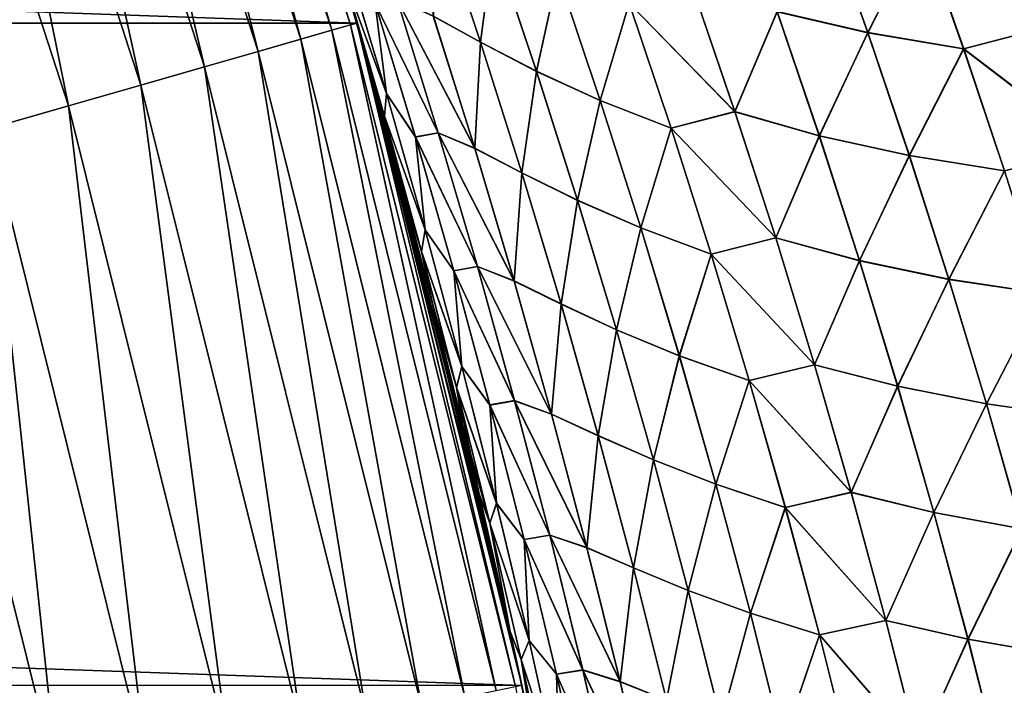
# Model space of a CAD drawing. Header units: metres. Extents: x -24 to 72, y -247 to 22.
# Tile 501 of 573: x 20.85 to 23.12, y 4.68 to 6.21. Entities that reach past the tile are written whole.
import ezdxf

# ---------------------------------------------------------------- set-up
doc = ezdxf.new("R2010")
doc.units = ezdxf.units.M
doc.layers.add('solid_509589_MEDIA_SW0001', color=7, linetype='CONTINUOUS')

msp = doc.modelspace()

# ---------------------------------------------------------------- linework, layer by layer
at = {"layer": 'solid_509589_MEDIA_SW0001'}
for points in [[(-21.628349, 6.201923), (-21.143084, 7.695483), (21.628349, 6.201923)], [(-21.143084, 7.695483), (21.143084, 7.695483), (21.628349, 6.201923)], [(21.128933, 7.690302, 130.963501), (21.08666, 7.674917, 131.192184), (21.570669, 6.18529, 131.192184)], [(21.613913, 6.19769, 130.963501), (21.143084, 7.695453, 130.73114), (21.128933, 7.690302, 130.963501)], [(21.613913, 6.19769, 130.963501), (21.128933, 7.690302, 130.963501), (21.570669, 6.18529, 131.192184)], [(21.584837, 6.351754, 58.223778), (21.628349, 6.201923), (21.143084, 7.695483)], [(21.192604, 7.55801, 110.440788), (21.143084, 7.695453, 130.73114), (21.628387, 6.20184, 130.73114)], [(21.613913, 6.19769, 130.963501), (21.628387, 6.20184, 130.73114), (21.143084, 7.695453, 130.73114)], [(21.08666, 7.674917, 131.192184), (21.016973, 7.649553, 131.413147), (21.499384, 6.164849, 131.413147)], [(21.570669, 6.18529, 131.192184), (21.08666, 7.674917, 131.192184), (21.499384, 6.164849, 131.413147)], [(21.016973, 7.649553, 131.413147), (20.921043, 7.614637, 131.622665), (21.401251, 6.13671, 131.622665)], [(21.499384, 6.164849, 131.413147), (21.016973, 7.649553, 131.413147), (21.401251, 6.13671, 131.622665)], [(20.921043, 7.614637, 131.622665), (20.800476, 7.570755, 131.817245), (21.277916, 6.101345, 131.817245)], [(21.401251, 6.13671, 131.622665), (20.921043, 7.614637, 131.622665), (21.277916, 6.101345, 131.817245)], [(20.800476, 7.570755, 131.817245), (20.657295, 7.518641, 131.993607), (21.131449, 6.059345, 131.993607)], [(21.277916, 6.101345, 131.817245), (20.800476, 7.570755, 131.817245), (21.131449, 6.059345, 131.993607)], [(21.280022, 7.308263, 110.51609), (21.192604, 7.55801, 110.440788), (21.628387, 6.20184, 130.73114)], [(20.657295, 7.518641, 131.993607), (20.493898, 7.459169, 132.148819), (20.964302, 6.011417, 132.148819)], [(21.131449, 6.059345, 131.993607), (20.657295, 7.518641, 131.993607), (20.964302, 6.011417, 132.148819)], [(20.964302, 6.011417, 132.148819), (20.493898, 7.459169, 132.148819), (20.77928, 5.958363, 132.280243)], [(21.307934, 7.226476, 110.53994), (21.280022, 7.308263, 110.51609), (21.628387, 6.20184, 130.73114)], [(21.363316, 7.061072, 110.587067), (21.307934, 7.226476, 110.53994), (21.628387, 6.20184, 130.73114)], [(21.442091, 6.818116, 110.653831), (21.363316, 7.061072, 110.587067), (21.628387, 6.20184, 130.73114)], [(21.516022, 6.581094, 110.716522), (21.442091, 6.818116, 110.653831), (21.628387, 6.20184, 130.73114)], [(21.585033, 6.35109, 110.774811), (21.516022, 6.581094, 110.716522), (21.628387, 6.20184, 130.73114)], [(22.927641, 6.421572, 106.81691), (23.230791, 6.195846, 106.601501), (23.131262, 6.476214, 106.540298)], [(23.131464, 6.476652, 62.459366), (23.231041, 6.196244, 62.398117), (22.927851, 6.421871, 62.182655)], [(21.813429, 6.457873, 60.065701), (21.913118, 6.158375, 60.027267), (21.804605, 6.218118, 59.707111)], [(21.804739, 6.217545, 109.291801), (21.913195, 6.157917, 108.971718), (21.813528, 6.457381, 108.933334)], [(21.943354, 6.386608, 60.381054), (21.913118, 6.158375, 60.027267), (21.813429, 6.457873, 60.065701)], [(21.813528, 6.457381, 108.933334), (21.913195, 6.157917, 108.971718), (21.943338, 6.386373, 108.618027)], [(22.596689, 6.22815, 107.415169), (22.805323, 6.179861, 107.139908), (22.705563, 6.461012, 107.085159)], [(22.70575, 6.461245, 61.91433), (22.805542, 6.180063, 61.859528), (22.596828, 6.228444, 61.584225)], [(22.705563, 6.461012, 107.085159), (22.805323, 6.179861, 107.139908), (22.927641, 6.421572, 106.81691)], [(22.927851, 6.421871, 62.182655), (22.805542, 6.180063, 61.859528), (22.70575, 6.461245, 61.91433)], [(22.805323, 6.179861, 107.139908), (23.025957, 6.142667, 106.874092), (22.927641, 6.421572, 106.81691)], [(22.927851, 6.421871, 62.182655), (23.026205, 6.142931, 62.125427), (22.805542, 6.180063, 61.859528)], [(22.927641, 6.421572, 106.81691), (23.025957, 6.142667, 106.874092), (23.230791, 6.195846, 106.601501)], [(23.231041, 6.196244, 62.398117), (23.026205, 6.142931, 62.125427), (22.927851, 6.421871, 62.182655)], [(21.943354, 6.386608, 60.381054), (22.04224, 6.091038, 60.340538), (21.913118, 6.158375, 60.027267)], [(21.913195, 6.157917, 108.971718), (22.042208, 6.090829, 108.658493), (21.943338, 6.386373, 108.618027)], [(21.943338, 6.386373, 108.618027), (22.042208, 6.090829, 108.658493), (22.091333, 6.315265, 108.309784)], [(22.091454, 6.315279, 60.689342), (22.04224, 6.091038, 60.340538), (21.943354, 6.386608, 60.381054)], [(21.584837, 6.351754, 58.223778), (21.649466, 6.127858, 58.169964), (21.628349, 6.201923)], [(21.602482, 6.298563, 58.37492), (21.649466, 6.127858, 58.169964), (21.584837, 6.351754, 58.223778)], [(21.64963, 6.127279, 110.828575), (21.585033, 6.35109, 110.774811), (21.628387, 6.20184, 130.73114)], [(21.602539, 6.298366, 110.623589), (21.585033, 6.35109, 110.774811), (21.64963, 6.127279, 110.828575)], [(21.603315, 6.352727, 58.717602), (21.69684, 6.039837, 58.689426), (21.602482, 6.298563, 58.37492)], [(21.602539, 6.298366, 110.623589), (21.69693, 6.039504, 110.309158), (21.603418, 6.35237, 110.281021)], [(21.670918, 6.247091, 59.044281), (21.69684, 6.039837, 58.689426), (21.603315, 6.352727, 58.717602)], [(21.603418, 6.35237, 110.281021), (21.69693, 6.039504, 110.309158), (21.671024, 6.246693, 109.95443)], [(22.042208, 6.090829, 108.658493), (22.189127, 6.023597, 108.352318), (22.091333, 6.315265, 108.309784)], [(22.091454, 6.315279, 60.689342), (22.189262, 6.023592, 60.646763), (22.04224, 6.091038, 60.340538)], [(22.091333, 6.315265, 108.309784), (22.189127, 6.023597, 108.352318), (22.255793, 6.247975, 108.009026)], [(22.255938, 6.248022, 60.990173), (22.189262, 6.023592, 60.646763), (22.091454, 6.315279, 60.689342)], [(21.602482, 6.298563, 58.37492), (21.692171, 5.987556, 58.34956), (21.649466, 6.127858, 58.169964)], [(21.69684, 6.039837, 58.689426), (21.692171, 5.987556, 58.34956), (21.602482, 6.298563, 58.37492)], [(21.602539, 6.298366, 110.623589), (21.64963, 6.127279, 110.828575), (21.692221, 5.987373, 110.648918)], [(21.602539, 6.298366, 110.623589), (21.692221, 5.987373, 110.648918), (21.69693, 6.039504, 110.309158)], [(22.255793, 6.247975, 108.009026), (22.499212, 5.997989, 107.747551), (22.400837, 6.286871, 107.699341)], [(22.400949, 6.287117, 61.299976), (22.49935, 5.998201, 61.251724), (22.255938, 6.248022, 60.990173)], [(22.400837, 6.286871, 107.699341), (22.499212, 5.997989, 107.747551), (22.596689, 6.22815, 107.415169)], [(22.596828, 6.228444, 61.584225), (22.49935, 5.998201, 61.251724), (22.400949, 6.287117, 61.299976)], [(21.721218, 6.256476, 59.379803), (21.816025, 5.949617, 59.347477), (21.670918, 6.247091, 59.044281)], [(21.670918, 6.247091, 59.044281), (21.763498, 5.939929, 59.014626), (21.69684, 6.039837, 58.689426)], [(21.816025, 5.949617, 59.347477), (21.763498, 5.939929, 59.014626), (21.670918, 6.247091, 59.044281)], [(21.671024, 6.246693, 109.95443), (21.816133, 5.949151, 109.651306), (21.721348, 6.255974, 109.619011)], [(21.671024, 6.246693, 109.95443), (21.76359, 5.939561, 109.984055), (21.816133, 5.949151, 109.651306)], [(21.69693, 6.039504, 110.309158), (21.76359, 5.939561, 109.984055), (21.671024, 6.246693, 109.95443)], [(21.900019, 5.913811, 59.672497), (21.816025, 5.949617, 59.347477), (21.721218, 6.256476, 59.379803)], [(21.804605, 6.218118, 59.707111), (21.900019, 5.913811, 59.672497), (21.721218, 6.256476, 59.379803)], [(21.721348, 6.255974, 109.619011), (21.900129, 5.91328, 109.326378), (21.804739, 6.217545, 109.291801)], [(21.721348, 6.255974, 109.619011), (21.816133, 5.949151, 109.651306), (21.900129, 5.91328, 109.326378)], [(22.189127, 6.023597, 108.352318), (22.352356, 5.959966, 108.05365), (22.255793, 6.247975, 108.009026)], [(22.255938, 6.248022, 60.990173), (22.352516, 5.95999, 60.945511), (22.189262, 6.023592, 60.646763)], [(22.255793, 6.247975, 108.009026), (22.352356, 5.959966, 108.05365), (22.499212, 5.997989, 107.747551)], [(22.49935, 5.998201, 61.251724), (22.352516, 5.95999, 60.945511), (22.255938, 6.248022, 60.990173)], [(21.913118, 6.158375, 60.027267), (21.900019, 5.913811, 59.672497), (21.804605, 6.218118, 59.707111)], [(21.804739, 6.217545, 109.291801), (21.900129, 5.91328, 109.326378), (21.913195, 6.157917, 108.971718)], [(22.499212, 5.997989, 107.747551), (22.693544, 5.942473, 107.465538), (22.596689, 6.22815, 107.415169)], [(22.596828, 6.228444, 61.584225), (22.693712, 5.942729, 61.53381), (22.49935, 5.998201, 61.251724)], [(22.596689, 6.22815, 107.415169), (22.693544, 5.942473, 107.465538), (22.805323, 6.179861, 107.139908)], [(22.805542, 6.180063, 61.859528), (22.693712, 5.942729, 61.53381), (22.596828, 6.228444, 61.584225)], [(-22.008406, 4.677558), (-21.628349, 6.201923), (22.008406, 4.677558)], [(-21.628349, 6.201923), (21.628349, 6.201923), (22.008406, 4.677558)], [(21.613913, 6.19769, 130.963501), (21.570669, 6.18529, 131.192184), (21.949587, 4.665529, 131.192184)], [(21.993591, 4.674882, 130.963501), (21.628387, 6.20184, 130.73114), (21.613913, 6.19769, 130.963501)], [(21.993591, 4.674882, 130.963501), (21.613913, 6.19769, 130.963501), (21.949587, 4.665529, 131.192184)], [(21.993252, 4.748352, 57.889103), (22.008406, 4.677558), (21.628349, 6.201923)], [(21.935085, 5.010197, 57.936035), (21.993252, 4.748352, 57.889103), (21.628349, 6.201923)], [(21.91004, 5.118607, 57.9562), (21.935085, 5.010197, 57.936035), (21.628349, 6.201923)], [(21.872154, 5.27815, 57.986797), (21.91004, 5.118607, 57.9562), (21.628349, 6.201923)], [(21.803812, 5.553714, 58.042622), (21.872154, 5.27815, 57.986797), (21.628349, 6.201923)], [(21.72962, 5.837261, 58.103878), (21.803812, 5.553714, 58.042622), (21.628349, 6.201923)], [(21.649466, 6.127858, 58.169964), (21.72962, 5.837261, 58.103878), (21.628349, 6.201923)], [(21.64963, 6.127279, 110.828575), (21.628387, 6.20184, 130.73114), (22.008322, 4.678013, 130.73114)], [(21.993591, 4.674882, 130.963501), (22.008322, 4.678013, 130.73114), (21.628387, 6.20184, 130.73114)], [(23.025957, 6.142667, 106.874092), (23.325941, 5.913462, 106.660339), (23.230791, 6.195846, 106.601501)], [(23.231041, 6.196244, 62.398117), (23.326231, 5.913816, 62.339241), (23.026205, 6.142931, 62.125427)], [(21.570669, 6.18529, 131.192184), (21.499384, 6.164849, 131.413147), (21.87705, 4.650111, 131.413147)], [(21.949587, 4.665529, 131.192184), (21.570669, 6.18529, 131.192184), (21.87705, 4.650111, 131.413147)], [(22.693544, 5.942473, 107.465538), (22.900709, 5.896887, 107.192528), (22.805323, 6.179861, 107.139908)], [(22.805542, 6.180063, 61.859528), (22.900957, 5.897054, 61.806873), (22.693712, 5.942729, 61.53381)], [(22.805323, 6.179861, 107.139908), (22.900709, 5.896887, 107.192528), (23.025957, 6.142667, 106.874092)], [(23.026205, 6.142931, 62.125427), (22.900957, 5.897054, 61.806873), (22.805542, 6.180063, 61.859528)], [(21.499384, 6.164849, 131.413147), (21.401251, 6.13671, 131.622665), (21.777193, 4.628885, 131.622665)], [(21.87705, 4.650111, 131.413147), (21.499384, 6.164849, 131.413147), (21.777193, 4.628885, 131.622665)], [(21.913118, 6.158375, 60.027267), (22.008249, 5.857597, 59.990555), (21.900019, 5.913811, 59.672497)], [(21.900129, 5.91328, 109.326378), (22.008301, 5.857179, 109.008392), (21.913195, 6.157917, 108.971718)], [(22.04224, 6.091038, 60.340538), (22.008249, 5.857597, 59.990555), (21.913118, 6.158375, 60.027267)], [(21.913195, 6.157917, 108.971718), (22.008301, 5.857179, 109.008392), (22.042208, 6.090829, 108.658493)], [(21.401251, 6.13671, 131.622665), (21.277916, 6.101345, 131.817245), (21.651693, 4.60221, 131.817245)], [(21.777193, 4.628885, 131.622665), (21.401251, 6.13671, 131.622665), (21.651693, 4.60221, 131.817245)], [(21.692171, 5.987556, 58.34956), (21.72962, 5.837261, 58.103878), (21.649466, 6.127858, 58.169964)], [(21.729744, 5.836797, 110.894623), (21.64963, 6.127279, 110.828575), (22.008322, 4.678013, 130.73114)], [(21.692221, 5.987373, 110.648918), (21.64963, 6.127279, 110.828575), (21.729744, 5.836797, 110.894623)], [(22.900709, 5.896887, 107.192528), (23.119951, 5.86187, 106.929054), (23.025957, 6.142667, 106.874092)], [(23.026205, 6.142931, 62.125427), (23.120234, 5.862096, 62.070435), (22.900957, 5.897054, 61.806873)], [(23.025957, 6.142667, 106.874092), (23.119951, 5.86187, 106.929054), (23.325941, 5.913462, 106.660339)], [(23.326231, 5.913816, 62.339241), (23.120234, 5.862096, 62.070435), (23.026205, 6.142931, 62.125427)], [(21.277916, 6.101345, 131.817245), (21.131449, 6.059345, 131.993607), (21.502651, 4.57053, 131.993607)], [(21.651693, 4.60221, 131.817245), (21.277916, 6.101345, 131.817245), (21.502651, 4.57053, 131.993607)], [(22.04224, 6.091038, 60.340538), (22.136597, 5.794106, 60.301811), (22.008249, 5.857597, 59.990555)], [(22.008301, 5.857179, 109.008392), (22.136547, 5.793928, 108.697189), (22.042208, 6.090829, 108.658493)], [(22.042208, 6.090829, 108.658493), (22.136547, 5.793928, 108.697189), (22.189127, 6.023597, 108.352318)], [(22.189262, 6.023592, 60.646763), (22.136597, 5.794106, 60.301811), (22.04224, 6.091038, 60.340538)], [(21.131449, 6.059345, 131.993607), (20.964302, 6.011417, 132.148819), (21.332569, 4.534378, 132.148819)], [(21.502651, 4.57053, 131.993607), (21.131449, 6.059345, 131.993607), (21.332569, 4.534378, 132.148819)], [(21.69684, 6.039837, 58.689426), (21.785831, 5.726146, 58.662746), (21.692171, 5.987556, 58.34956)], [(21.692221, 5.987373, 110.648918), (21.785908, 5.725841, 110.335831), (21.69693, 6.039504, 110.309158)], [(21.763498, 5.939929, 59.014626), (21.785831, 5.726146, 58.662746), (21.69684, 6.039837, 58.689426)], [(21.69693, 6.039504, 110.309158), (21.785908, 5.725841, 110.335831), (21.76359, 5.939561, 109.984055)], [(20.964302, 6.011417, 132.148819), (20.77928, 5.958363, 132.280243), (21.144297, 4.494359, 132.280243)], [(21.332569, 4.534378, 132.148819), (20.964302, 6.011417, 132.148819), (21.144297, 4.494359, 132.280243)], [(22.136547, 5.793928, 108.697189), (22.282433, 5.730498, 108.393013), (22.189127, 6.023597, 108.352318)], [(22.189262, 6.023592, 60.646763), (22.282578, 5.73047, 60.606041), (22.136597, 5.794106, 60.301811)], [(22.189127, 6.023597, 108.352318), (22.282433, 5.730498, 108.393013), (22.352356, 5.959966, 108.05365)], [(22.352516, 5.95999, 60.945511), (22.282578, 5.73047, 60.606041), (22.189262, 6.023592, 60.646763)], [(21.692171, 5.987556, 58.34956), (21.777496, 5.675887, 58.325592), (21.72962, 5.837261, 58.103878)], [(21.785831, 5.726146, 58.662746), (21.777496, 5.675887, 58.325592), (21.692171, 5.987556, 58.34956)], [(21.692221, 5.987373, 110.648918), (21.729744, 5.836797, 110.894623), (21.777538, 5.675723, 110.67289)], [(21.692221, 5.987373, 110.648918), (21.777538, 5.675723, 110.67289), (21.785908, 5.725841, 110.335831)], [(22.352356, 5.959966, 108.05365), (22.593061, 5.707458, 107.793716), (22.499212, 5.997989, 107.747551)], [(22.49935, 5.998201, 61.251724), (22.593222, 5.707635, 61.205524), (22.352516, 5.95999, 60.945511)], [(22.499212, 5.997989, 107.747551), (22.593061, 5.707458, 107.793716), (22.693544, 5.942473, 107.465538)], [(22.693712, 5.942729, 61.53381), (22.593222, 5.707635, 61.205524), (22.49935, 5.998201, 61.251724)], [(20.77928, 5.958363, 132.280243), (20.579485, 5.901072, 132.385696), (20.940992, 4.451145, 132.385696)], [(21.144297, 4.494359, 132.280243), (20.77928, 5.958363, 132.280243), (20.940992, 4.451145, 132.385696)], [(21.816025, 5.949617, 59.347477), (21.906239, 5.641758, 59.316776), (21.763498, 5.939929, 59.014626)], [(21.76359, 5.939561, 109.984055), (21.906326, 5.641332, 109.681992), (21.816133, 5.949151, 109.651306)], [(21.990807, 5.608402, 59.639584), (21.906239, 5.641758, 59.316776), (21.816025, 5.949617, 59.347477)], [(21.900019, 5.913811, 59.672497), (21.990807, 5.608402, 59.639584), (21.816025, 5.949617, 59.347477)], [(21.816133, 5.949151, 109.651306), (21.990894, 5.607916, 109.359276), (21.900129, 5.91328, 109.326378)], [(21.816133, 5.949151, 109.651306), (21.906326, 5.641332, 109.681992), (21.990894, 5.607916, 109.359276)], [(22.282433, 5.730498, 108.393013), (22.444475, 5.670458, 108.096359), (22.352356, 5.959966, 108.05365)], [(22.352516, 5.95999, 60.945511), (22.444651, 5.670456, 60.902782), (22.282578, 5.73047, 60.606041)], [(22.352356, 5.959966, 108.05365), (22.444475, 5.670458, 108.096359), (22.593061, 5.707458, 107.793716)], [(22.593222, 5.707635, 61.205524), (22.444651, 5.670456, 60.902782), (22.352516, 5.95999, 60.945511)], [(22.593061, 5.707458, 107.793716), (22.785931, 5.655087, 107.513802), (22.693544, 5.942473, 107.465538)], [(22.693712, 5.942729, 61.53381), (22.786123, 5.655304, 61.485527), (22.593222, 5.707635, 61.205524)], [(22.693544, 5.942473, 107.465538), (22.785931, 5.655087, 107.513802), (22.900709, 5.896887, 107.192528)], [(22.900957, 5.897054, 61.806873), (22.786123, 5.655304, 61.485527), (22.693712, 5.942729, 61.53381)], [(21.763498, 5.939929, 59.014626), (21.851583, 5.631896, 58.986504), (21.785831, 5.726146, 58.662746)], [(21.906239, 5.641758, 59.316776), (21.851583, 5.631896, 58.986504), (21.763498, 5.939929, 59.014626)], [(21.76359, 5.939561, 109.984055), (21.85166, 5.631561, 110.012161), (21.906326, 5.641332, 109.681992)], [(21.785908, 5.725841, 110.335831), (21.85166, 5.631561, 110.012161), (21.76359, 5.939561, 109.984055)], [(20.940992, 4.451145, 132.385696), (20.579485, 5.901072, 132.385696), (20.726061, 4.40546, 132.463425)], [(22.008249, 5.857597, 59.990555), (21.990807, 5.608402, 59.639584), (21.900019, 5.913811, 59.672497)], [(21.900129, 5.91328, 109.326378), (21.990894, 5.607916, 109.359276), (22.008301, 5.857179, 109.008392)], [(22.785931, 5.655087, 107.513802), (22.991684, 5.612145, 107.24295), (22.900709, 5.896887, 107.192528)], [(22.900957, 5.897054, 61.806873), (22.991953, 5.612277, 61.756435), (22.786123, 5.655304, 61.485527)], [(22.900709, 5.896887, 107.192528), (22.991684, 5.612145, 107.24295), (23.119951, 5.86187, 106.929054)], [(23.120234, 5.862096, 62.070435), (22.991953, 5.612277, 61.756435), (22.900957, 5.897054, 61.806873)], [(22.008249, 5.857597, 59.990555), (22.098761, 5.555631, 59.955616), (21.990807, 5.608402, 59.639584)], [(21.990894, 5.607916, 109.359276), (22.098793, 5.555254, 109.04332), (22.008301, 5.857179, 109.008392)], [(22.136597, 5.794106, 60.301811), (22.098761, 5.555631, 59.955616), (22.008249, 5.857597, 59.990555)], [(22.008301, 5.857179, 109.008392), (22.098793, 5.555254, 109.04332), (22.136547, 5.793928, 108.697189)], [(22.991684, 5.612145, 107.24295), (23.209583, 5.579247, 106.98172), (23.119951, 5.86187, 106.929054)], [(23.120234, 5.862096, 62.070435), (23.20989, 5.579434, 62.017742), (22.991953, 5.612277, 61.756435)], [(21.777496, 5.675887, 58.325592), (21.803812, 5.553714, 58.042622), (21.72962, 5.837261, 58.103878)], [(21.803904, 5.553359, 110.955856), (21.729744, 5.836797, 110.894623), (22.008322, 4.678013, 130.73114)], [(21.777538, 5.675723, 110.67289), (21.729744, 5.836797, 110.894623), (21.803904, 5.553359, 110.955856)], [(22.136597, 5.794106, 60.301811), (22.226366, 5.495911, 60.264927), (22.098761, 5.555631, 59.955616)], [(22.098793, 5.555254, 109.04332), (22.226301, 5.495765, 108.734062), (22.136547, 5.793928, 108.697189)], [(22.136547, 5.793928, 108.697189), (22.226301, 5.495765, 108.734062), (22.282433, 5.730498, 108.393013)], [(22.282578, 5.73047, 60.606041), (22.226366, 5.495911, 60.264927), (22.136597, 5.794106, 60.301811)], [(21.785831, 5.726146, 58.662746), (21.870226, 5.411723, 58.637569), (21.777496, 5.675887, 58.325592)], [(21.777538, 5.675723, 110.67289), (21.870289, 5.411449, 110.361023), (21.785908, 5.725841, 110.335831)], [(21.851583, 5.631896, 58.986504), (21.870226, 5.411723, 58.637569), (21.785831, 5.726146, 58.662746)], [(21.785908, 5.725841, 110.335831), (21.870289, 5.411449, 110.361023), (21.85166, 5.631561, 110.012161)], [(22.226301, 5.495765, 108.734062), (22.371193, 5.436069, 108.431816), (22.282433, 5.730498, 108.393013)], [(22.282578, 5.73047, 60.606041), (22.371347, 5.436017, 60.56723), (22.226366, 5.495911, 60.264927)], [(22.282433, 5.730498, 108.393013), (22.371193, 5.436069, 108.431816), (22.444475, 5.670458, 108.096359)], [(22.444651, 5.670456, 60.902782), (22.371347, 5.436017, 60.56723), (22.282578, 5.73047, 60.606041)], [(22.444475, 5.670458, 108.096359), (22.682333, 5.41539, 107.837791), (22.593061, 5.707458, 107.793716)], [(22.593222, 5.707635, 61.205524), (22.682508, 5.415531, 61.161442), (22.444651, 5.670456, 60.902782)], [(22.593061, 5.707458, 107.793716), (22.682333, 5.41539, 107.837791), (22.785931, 5.655087, 107.513802)], [(22.786123, 5.655304, 61.485527), (22.682508, 5.415531, 61.161442), (22.593222, 5.707635, 61.205524)], [(21.777496, 5.675887, 58.325592), (21.858402, 5.363615, 58.303017), (21.803812, 5.553714, 58.042622)], [(21.870226, 5.411723, 58.637569), (21.858402, 5.363615, 58.303017), (21.777496, 5.675887, 58.325592)], [(21.777538, 5.675723, 110.67289), (21.803904, 5.553359, 110.955856), (21.858437, 5.363472, 110.695488)], [(21.777538, 5.675723, 110.67289), (21.858437, 5.363472, 110.695488), (21.870289, 5.411449, 110.361023)], [(22.371193, 5.436069, 108.431816), (22.532097, 5.379558, 108.137093), (22.444475, 5.670458, 108.096359)], [(22.444651, 5.670456, 60.902782), (22.532282, 5.379529, 60.862038), (22.371347, 5.436017, 60.56723)], [(22.444475, 5.670458, 108.096359), (22.532097, 5.379558, 108.137093), (22.682333, 5.41539, 107.837791)], [(22.682508, 5.415531, 61.161442), (22.532282, 5.379529, 60.862038), (22.444651, 5.670456, 60.902782)], [(22.682333, 5.41539, 107.837791), (22.873796, 5.366108, 107.559868), (22.785931, 5.655087, 107.513802)], [(22.786123, 5.655304, 61.485527), (22.874008, 5.366286, 61.439442), (22.682508, 5.415531, 61.161442)], [(22.785931, 5.655087, 107.513802), (22.873796, 5.366108, 107.559868), (22.991684, 5.612145, 107.24295)], [(22.991953, 5.612277, 61.756435), (22.874008, 5.366286, 61.439442), (22.786123, 5.655304, 61.485527)], [(21.906239, 5.641758, 59.316776), (21.991791, 5.332983, 59.287724), (21.851583, 5.631896, 58.986504)], [(21.851583, 5.631896, 58.986504), (21.935114, 5.323067, 58.959934), (21.870226, 5.411723, 58.637569)], [(21.991791, 5.332983, 59.287724), (21.935114, 5.323067, 58.959934), (21.851583, 5.631896, 58.986504)], [(21.85166, 5.631561, 110.012161), (21.991861, 5.332599, 109.711044), (21.906326, 5.641332, 109.681992)], [(21.85166, 5.631561, 110.012161), (21.935175, 5.322767, 110.03875), (21.991861, 5.332599, 109.711044)], [(21.870289, 5.411449, 110.361023), (21.935175, 5.322767, 110.03875), (21.85166, 5.631561, 110.012161)], [(22.076906, 5.30198, 59.608406), (21.991791, 5.332983, 59.287724), (21.906239, 5.641758, 59.316776)], [(21.990807, 5.608402, 59.639584), (22.076906, 5.30198, 59.608406), (21.906239, 5.641758, 59.316776)], [(21.906326, 5.641332, 109.681992), (22.076971, 5.301541, 109.390457), (21.990894, 5.607916, 109.359276)], [(21.906326, 5.641332, 109.681992), (21.991861, 5.332599, 109.711044), (22.076971, 5.301541, 109.390457)], [(22.098761, 5.555631, 59.955616), (22.076906, 5.30198, 59.608406), (21.990807, 5.608402, 59.639584)], [(21.990894, 5.607916, 109.359276), (22.076971, 5.301541, 109.390457), (22.098793, 5.555254, 109.04332)], [(22.873796, 5.366108, 107.559868), (23.07819, 5.325758, 107.291092), (22.991684, 5.612145, 107.24295)], [(22.991953, 5.612277, 61.756435), (23.078478, 5.325852, 61.708279), (22.874008, 5.366286, 61.439442)], [(22.991684, 5.612145, 107.24295), (23.07819, 5.325758, 107.291092), (23.209583, 5.579247, 106.98172)], [(23.20989, 5.579434, 62.017742), (23.078478, 5.325852, 61.708279), (22.991953, 5.612277, 61.756435)], [(23.07819, 5.325758, 107.291092), (23.2948, 5.294924, 107.032021), (23.209583, 5.579247, 106.98172)], [(23.20989, 5.579434, 62.017742), (23.295126, 5.29507, 61.96743), (23.078478, 5.325852, 61.708279)], [(22.098761, 5.555631, 59.955616), (22.184593, 5.252572, 59.922489), (22.076906, 5.30198, 59.608406)], [(22.076971, 5.301541, 109.390457), (22.184608, 5.252238, 109.076447), (22.098793, 5.555254, 109.04332)], [(22.226366, 5.495911, 60.264927), (22.184593, 5.252572, 59.922489), (22.098761, 5.555631, 59.955616)], [(22.098793, 5.555254, 109.04332), (22.184608, 5.252238, 109.076447), (22.226301, 5.495765, 108.734062)], [(21.858402, 5.363615, 58.303017), (21.872154, 5.27815, 57.986797), (21.803812, 5.553714, 58.042622)], [(21.872215, 5.277897, 111.011681), (21.803904, 5.553359, 110.955856), (22.008322, 4.678013, 130.73114)], [(21.858437, 5.363472, 110.695488), (21.803904, 5.553359, 110.955856), (21.872215, 5.277897, 111.011681)], [(22.226366, 5.495911, 60.264927), (22.311483, 5.196554, 60.229927), (22.184593, 5.252572, 59.922489)], [(22.184608, 5.252238, 109.076447), (22.311407, 5.19644, 108.769066), (22.226301, 5.495765, 108.734062)], [(22.226301, 5.495765, 108.734062), (22.311407, 5.19644, 108.769066), (22.371193, 5.436069, 108.431816)], [(22.371347, 5.436017, 60.56723), (22.311483, 5.196554, 60.229927), (22.226366, 5.495911, 60.264927)], [(22.311407, 5.19644, 108.769066), (22.455347, 5.140416, 108.468674), (22.371193, 5.436069, 108.431816)], [(22.371347, 5.436017, 60.56723), (22.455507, 5.140339, 60.530384), (22.311483, 5.196554, 60.229927)], [(22.371193, 5.436069, 108.431816), (22.455347, 5.140416, 108.468674), (22.532097, 5.379558, 108.137093)], [(22.532282, 5.379529, 60.862038), (22.455507, 5.140339, 60.530384), (22.371347, 5.436017, 60.56723)], [(21.870226, 5.411723, 58.637569), (21.94998, 5.096633, 58.613911), (21.858402, 5.363615, 58.303017)], [(21.858437, 5.363472, 110.695488), (21.950031, 5.096391, 110.384712), (21.870289, 5.411449, 110.361023)], [(21.935114, 5.323067, 58.959934), (21.94998, 5.096633, 58.613911), (21.870226, 5.411723, 58.637569)], [(21.870289, 5.411449, 110.361023), (21.950031, 5.096391, 110.384712), (21.935175, 5.322767, 110.03875)], [(22.532097, 5.379558, 108.137093), (22.76696, 5.121904, 107.879692), (22.682333, 5.41539, 107.837791)], [(22.682508, 5.415531, 61.161442), (22.767149, 5.122008, 61.119534), (22.532282, 5.379529, 60.862038)], [(22.682333, 5.41539, 107.837791), (22.76696, 5.121904, 107.879692), (22.873796, 5.366108, 107.559868)], [(22.874008, 5.366286, 61.439442), (22.767149, 5.122008, 61.119534), (22.682508, 5.415531, 61.161442)], [(22.455347, 5.140416, 108.468674), (22.61516, 5.087375, 108.175804), (22.532097, 5.379558, 108.137093)], [(22.532282, 5.379529, 60.862038), (22.615353, 5.08732, 60.823334), (22.455507, 5.140339, 60.530384)], [(22.532097, 5.379558, 108.137093), (22.61516, 5.087375, 108.175804), (22.76696, 5.121904, 107.879692)], [(22.767149, 5.122008, 61.119534), (22.615353, 5.08732, 60.823334), (22.532282, 5.379529, 60.862038)], [(21.858402, 5.363615, 58.303017), (21.934853, 5.050794, 58.281845), (21.872154, 5.27815, 57.986797)], [(21.94998, 5.096633, 58.613911), (21.934853, 5.050794, 58.281845), (21.858402, 5.363615, 58.303017)], [(21.858437, 5.363472, 110.695488), (21.872215, 5.277897, 111.011681), (21.910036, 5.118621, 111.042259)], [(21.858437, 5.363472, 110.695488), (21.910036, 5.118621, 111.042259), (21.934879, 5.050674, 110.716705)], [(21.858437, 5.363472, 110.695488), (21.934879, 5.050674, 110.716705), (21.950031, 5.096391, 110.384712)], [(22.76696, 5.121904, 107.879692), (22.957079, 5.075661, 107.603691), (22.873796, 5.366108, 107.559868)], [(22.874008, 5.366286, 61.439442), (22.957304, 5.075799, 61.395622), (22.767149, 5.122008, 61.119534)], [(22.873796, 5.366108, 107.559868), (22.957079, 5.075661, 107.603691), (23.07819, 5.325758, 107.291092)], [(23.078478, 5.325852, 61.708279), (22.957304, 5.075799, 61.395622), (22.874008, 5.366286, 61.439442)], [(21.991791, 5.332983, 59.287724), (22.072636, 5.023373, 59.260349), (21.935114, 5.323067, 58.959934)], [(21.935175, 5.322767, 110.03875), (22.072687, 5.023031, 109.738441), (21.991861, 5.332599, 109.711044)], [(22.158262, 4.994635, 59.578995), (22.072636, 5.023373, 59.260349), (21.991791, 5.332983, 59.287724)], [(22.076906, 5.30198, 59.608406), (22.158262, 4.994635, 59.578995), (21.991791, 5.332983, 59.287724)], [(21.991861, 5.332599, 109.711044), (22.15831, 4.994244, 109.419891), (22.076971, 5.301541, 109.390457)], [(21.991861, 5.332599, 109.711044), (22.072687, 5.023031, 109.738441), (22.15831, 4.994244, 109.419891)], [(21.935114, 5.323067, 58.959934), (22.014046, 5.013511, 58.934933), (21.94998, 5.096633, 58.613911)], [(22.072636, 5.023373, 59.260349), (22.014046, 5.013511, 58.934933), (21.935114, 5.323067, 58.959934)], [(21.935175, 5.322767, 110.03875), (22.014091, 5.013247, 110.063782), (22.072687, 5.023031, 109.738441)], [(21.950031, 5.096391, 110.384712), (22.014091, 5.013247, 110.063782), (21.935175, 5.322767, 110.03875)], [(22.957079, 5.075661, 107.603691), (23.160172, 5.037849, 107.336891), (23.07819, 5.325758, 107.291092)], [(23.078478, 5.325852, 61.708279), (23.160469, 5.037908, 61.662479), (22.957304, 5.075799, 61.395622)], [(23.07819, 5.325758, 107.291092), (23.160172, 5.037849, 107.336891), (23.2948, 5.294924, 107.032021)], [(23.295126, 5.29507, 61.96743), (23.160469, 5.037908, 61.662479), (23.078478, 5.325852, 61.708279)], [(22.184593, 5.252572, 59.922489), (22.158262, 4.994635, 59.578995), (22.076906, 5.30198, 59.608406)], [(22.076971, 5.301541, 109.390457), (22.15831, 4.994244, 109.419891), (22.184608, 5.252238, 109.076447)], [(21.934853, 5.050794, 58.281845), (21.91004, 5.118607, 57.9562), (21.872154, 5.27815, 57.986797)], [(21.910036, 5.118621, 111.042259), (21.872215, 5.277897, 111.011681), (22.008322, 4.678013, 130.73114)], [(22.184593, 5.252572, 59.922489), (22.265694, 4.948515, 59.891205), (22.158262, 4.994635, 59.578995)], [(22.15831, 4.994244, 109.419891), (22.26569, 4.948225, 109.10775), (22.184608, 5.252238, 109.076447)], [(22.311483, 5.196554, 60.229927), (22.265694, 4.948515, 59.891205), (22.184593, 5.252572, 59.922489)], [(22.184608, 5.252238, 109.076447), (22.26569, 4.948225, 109.10775), (22.311407, 5.19644, 108.769066)], [(22.26569, 4.948225, 109.10775), (22.391813, 4.896053, 108.802162), (22.311407, 5.19644, 108.769066)], [(22.311483, 5.196554, 60.229927), (22.391899, 4.896134, 60.196854), (22.265694, 4.948515, 59.891205)], [(22.311407, 5.19644, 108.769066), (22.391813, 4.896053, 108.802162), (22.455347, 5.140416, 108.468674)], [(22.455507, 5.140339, 60.530384), (22.391899, 4.896134, 60.196854), (22.311483, 5.196554, 60.229927)], [(22.391813, 4.896053, 108.802162), (22.534845, 4.84364, 108.503532), (22.455347, 5.140416, 108.468674)], [(22.455507, 5.140339, 60.530384), (22.535009, 4.843541, 60.495541), (22.391899, 4.896134, 60.196854)], [(22.455347, 5.140416, 108.468674), (22.534845, 4.84364, 108.503532), (22.61516, 5.087375, 108.175804)], [(22.615353, 5.08732, 60.823334), (22.535009, 4.843541, 60.495541), (22.455507, 5.140339, 60.530384)], [(21.93512, 5.010043, 111.062469), (21.910036, 5.118621, 111.042259), (22.008322, 4.678013, 130.73114)], [(21.981804, 4.801646, 111.060394), (21.910036, 5.118621, 111.042259), (21.93512, 5.010043, 111.062469)], [(21.981804, 4.801646, 111.060394), (21.934879, 5.050674, 110.716705), (21.910036, 5.118621, 111.042259)], [(21.98181, 4.801619, 57.938122), (21.935085, 5.010197, 57.936035), (21.91004, 5.118607, 57.9562)], [(21.934853, 5.050794, 58.281845), (21.98181, 4.801619, 57.938122), (21.91004, 5.118607, 57.9562)], [(22.61516, 5.087375, 108.175804), (22.846893, 4.827118, 107.91938), (22.76696, 5.121904, 107.879692)], [(22.767149, 5.122008, 61.119534), (22.847092, 4.827186, 61.079861), (22.615353, 5.08732, 60.823334)], [(22.76696, 5.121904, 107.879692), (22.846893, 4.827118, 107.91938), (22.957079, 5.075661, 107.603691)], [(22.957304, 5.075799, 61.395622), (22.847092, 4.827186, 61.079861), (22.767149, 5.122008, 61.119534)], [(21.94998, 5.096633, 58.613911), (22.025055, 4.780941, 58.591785), (21.934853, 5.050794, 58.281845)], [(21.934879, 5.050674, 110.716705), (22.025093, 4.780732, 110.406883), (21.950031, 5.096391, 110.384712)], [(22.014046, 5.013511, 58.934933), (22.025055, 4.780941, 58.591785), (21.94998, 5.096633, 58.613911)], [(21.950031, 5.096391, 110.384712), (22.025093, 4.780732, 110.406883), (22.014091, 5.013247, 110.063782)], [(22.534845, 4.84364, 108.503532), (22.693619, 4.794016, 108.212433), (22.61516, 5.087375, 108.175804)], [(22.615353, 5.08732, 60.823334), (22.693815, 4.793935, 60.78672), (22.535009, 4.843541, 60.495541)], [(22.61516, 5.087375, 108.175804), (22.693619, 4.794016, 108.212433), (22.846893, 4.827118, 107.91938)], [(22.847092, 4.827186, 61.079861), (22.693815, 4.793935, 60.78672), (22.615353, 5.08732, 60.823334)], [(22.846893, 4.827118, 107.91938), (23.03573, 4.783864, 107.645195), (22.957079, 5.075661, 107.603691)], [(22.957304, 5.075799, 61.395622), (23.035965, 4.783964, 61.354122), (22.847092, 4.827186, 61.079861)], [(22.957079, 5.075661, 107.603691), (23.03573, 4.783864, 107.645195), (23.160172, 5.037849, 107.336891)], [(23.160469, 5.037908, 61.662479), (23.035965, 4.783964, 61.354122), (22.957304, 5.075799, 61.395622)], [(21.934853, 5.050794, 58.281845), (22.006811, 4.73748, 58.262081), (21.98181, 4.801619, 57.938122)], [(22.025055, 4.780941, 58.591785), (22.006811, 4.73748, 58.262081), (21.934853, 5.050794, 58.281845)], [(21.934879, 5.050674, 110.716705), (22.00683, 4.737382, 110.736526), (22.025093, 4.780732, 110.406883)], [(21.981804, 4.801646, 111.060394), (22.00683, 4.737382, 110.736526), (21.934879, 5.050674, 110.716705)], [(23.03573, 4.783864, 107.645195), (23.237583, 4.748543, 107.380287), (23.160172, 5.037849, 107.336891)], [(23.160469, 5.037908, 61.662479), (23.237886, 4.748567, 61.619091), (23.035965, 4.783964, 61.354122)], [(22.072636, 5.023373, 59.260349), (22.148733, 4.713007, 59.234676), (22.014046, 5.013511, 58.934933)], [(22.014046, 5.013511, 58.934933), (22.088339, 4.7033, 58.911518), (22.025055, 4.780941, 58.591785)], [(22.148733, 4.713007, 59.234676), (22.088339, 4.7033, 58.911518), (22.014046, 5.013511, 58.934933)], [(22.014091, 5.013247, 110.063782), (22.148769, 4.712707, 109.76416), (22.072687, 5.023031, 109.738441)], [(22.014091, 5.013247, 110.063782), (22.088371, 4.70307, 110.087242), (22.148769, 4.712707, 109.76416)], [(22.025093, 4.780732, 110.406883), (22.088371, 4.70307, 110.087242), (22.014091, 5.013247, 110.063782)], [(22.234838, 4.686453, 59.551373), (22.148733, 4.713007, 59.234676), (22.072636, 5.023373, 59.260349)], [(22.158262, 4.994635, 59.578995), (22.234838, 4.686453, 59.551373), (22.072636, 5.023373, 59.260349)], [(22.072687, 5.023031, 109.738441), (22.234869, 4.686108, 109.44754), (22.15831, 4.994244, 109.419891)], [(22.072687, 5.023031, 109.738441), (22.148769, 4.712707, 109.76416), (22.234869, 4.686108, 109.44754)], [(21.98181, 4.801619, 57.938122), (21.993252, 4.748352, 57.889103), (21.935085, 5.010197, 57.936035)], [(21.993265, 4.748291, 111.109436), (21.93512, 5.010043, 111.062469), (22.008322, 4.678013, 130.73114)], [(21.981804, 4.801646, 111.060394), (21.93512, 5.010043, 111.062469), (21.993265, 4.748291, 111.109436)], [(22.265694, 4.948515, 59.891205), (22.234838, 4.686453, 59.551373), (22.158262, 4.994635, 59.578995)], [(22.15831, 4.994244, 109.419891), (22.234869, 4.686108, 109.44754), (22.26569, 4.948225, 109.10775)], [(22.265694, 4.948515, 59.891205), (22.34202, 4.643554, 59.861801), (22.234838, 4.686453, 59.551373)], [(22.234869, 4.686108, 109.44754), (22.342003, 4.643304, 109.137184), (22.26569, 4.948225, 109.10775)], [(22.26569, 4.948225, 109.10775), (22.342003, 4.643304, 109.137184), (22.391813, 4.896053, 108.802162)], [(22.391899, 4.896134, 60.196854), (22.34202, 4.643554, 59.861801), (22.265694, 4.948515, 59.891205)], [(22.342003, 4.643304, 109.137184), (22.467482, 4.594698, 108.833305), (22.391813, 4.896053, 108.802162)], [(22.391899, 4.896134, 60.196854), (22.467575, 4.59475, 60.165741), (22.34202, 4.643554, 59.861801)], [(22.391813, 4.896053, 108.802162), (22.467482, 4.594698, 108.833305), (22.534845, 4.84364, 108.503532)], [(22.535009, 4.843541, 60.495541), (22.467575, 4.59475, 60.165741), (22.391899, 4.896134, 60.196854)], [(22.467482, 4.594698, 108.833305), (22.60965, 4.545843, 108.536362), (22.534845, 4.84364, 108.503532)], [(22.535009, 4.843541, 60.495541), (22.609816, 4.545724, 60.462746), (22.467575, 4.59475, 60.165741)], [(22.534845, 4.84364, 108.503532), (22.60965, 4.545843, 108.536362), (22.693619, 4.794016, 108.212433)], [(22.693815, 4.793935, 60.78672), (22.609816, 4.545724, 60.462746), (22.535009, 4.843541, 60.495541)], [(22.693619, 4.794016, 108.212433), (22.922096, 4.531142, 107.956795), (22.846893, 4.827118, 107.91938)], [(22.847092, 4.827186, 61.079861), (22.9223, 4.531178, 61.042469), (22.693815, 4.793935, 60.78672)], [(22.846893, 4.827118, 107.91938), (22.922096, 4.531142, 107.956795), (23.03573, 4.783864, 107.645195)], [(23.035965, 4.783964, 61.354122), (22.9223, 4.531178, 61.042469), (22.847092, 4.827186, 61.079861)], [(21.981804, 4.801646, 111.060394), (21.993265, 4.748291, 111.109436), (22.049259, 4.483356, 111.077599)], [(21.981804, 4.801646, 111.060394), (22.049259, 4.483356, 111.077599), (22.00683, 4.737382, 110.736526)], [(21.98181, 4.801619, 57.938122), (22.049267, 4.48332, 57.921001), (21.993252, 4.748352, 57.889103)], [(22.006811, 4.73748, 58.262081), (22.049267, 4.48332, 57.921001), (21.98181, 4.801619, 57.938122)], [(22.60965, 4.545843, 108.536362), (22.767437, 4.499584, 108.246948), (22.693619, 4.794016, 108.212433)], [(22.693815, 4.793935, 60.78672), (22.767632, 4.499481, 60.752235), (22.609816, 4.545724, 60.462746)], [(22.693619, 4.794016, 108.212433), (22.767437, 4.499584, 108.246948), (22.922096, 4.531142, 107.956795)], [(22.9223, 4.531178, 61.042469), (22.767632, 4.499481, 60.752235), (22.693815, 4.793935, 60.78672)], [(22.025055, 4.780941, 58.591785), (22.095407, 4.464716, 58.571201), (22.006811, 4.73748, 58.262081)], [(22.00683, 4.737382, 110.736526), (22.095436, 4.464536, 110.427536), (22.025093, 4.780732, 110.406883)], [(22.088339, 4.7033, 58.911518), (22.095407, 4.464716, 58.571201), (22.025055, 4.780941, 58.591785)], [(22.025093, 4.780732, 110.406883), (22.095436, 4.464536, 110.427536), (22.088371, 4.70307, 110.087242)], [(22.922096, 4.531142, 107.956795), (23.109715, 4.490832, 107.684349), (23.03573, 4.783864, 107.645195)], [(23.035965, 4.783964, 61.354122), (23.109955, 4.490897, 61.314995), (22.9223, 4.531178, 61.042469)], [(23.03573, 4.783864, 107.645195), (23.109715, 4.490832, 107.684349), (23.237583, 4.748543, 107.380287)], [(23.237886, 4.748567, 61.619091), (23.109955, 4.490897, 61.314995), (23.035965, 4.783964, 61.354122)], [(21.993252, 4.748352, 57.889103), (22.046841, 4.492971, 57.846165), (22.008406, 4.677558)], [(22.049267, 4.48332, 57.921001), (22.046841, 4.492971, 57.846165), (21.993252, 4.748352, 57.889103)], [(22.046835, 4.492999, 111.15242), (21.993265, 4.748291, 111.109436), (22.008322, 4.678013, 130.73114)], [(22.049259, 4.483356, 111.077599), (21.993265, 4.748291, 111.109436), (22.046835, 4.492999, 111.15242)], [(23.109715, 4.490832, 107.684349), (23.310389, 4.457955, 107.421227), (23.237583, 4.748543, 107.380287)], [(23.237886, 4.748567, 61.619091), (23.310692, 4.45795, 61.578175), (23.109955, 4.490897, 61.314995)], [(22.006811, 4.73748, 58.262081), (22.074238, 4.42373, 58.243729), (22.049267, 4.48332, 57.921001)], [(22.095407, 4.464716, 58.571201), (22.074238, 4.42373, 58.243729), (22.006811, 4.73748, 58.262081)], [(22.00683, 4.737382, 110.736526), (22.074251, 4.423652, 110.754951), (22.095436, 4.464536, 110.427536)], [(22.049259, 4.483356, 111.077599), (22.074251, 4.423652, 110.754951), (22.00683, 4.737382, 110.736526)], [(22.148733, 4.713007, 59.234676), (22.220037, 4.401966, 59.21072), (22.088339, 4.7033, 58.911518)], [(22.088339, 4.7033, 58.911518), (22.157953, 4.392507, 58.889698), (22.095407, 4.464716, 58.571201)], [(22.220037, 4.401966, 59.21072), (22.157953, 4.392507, 58.889698), (22.088339, 4.7033, 58.911518)], [(22.088371, 4.70307, 110.087242), (22.220062, 4.401703, 109.78817), (22.148769, 4.712707, 109.76416)], [(22.088371, 4.70307, 110.087242), (22.157976, 4.392308, 110.109123), (22.220062, 4.401703, 109.78817)], [(22.095436, 4.464536, 110.427536), (22.157976, 4.392308, 110.109123), (22.088371, 4.70307, 110.087242)], [(22.306589, 4.377523, 59.52557), (22.220037, 4.401966, 59.21072), (22.148733, 4.713007, 59.234676)], [(22.234838, 4.686453, 59.551373), (22.306589, 4.377523, 59.52557), (22.148733, 4.713007, 59.234676)], [(22.148769, 4.712707, 109.76416), (22.306604, 4.377219, 109.473396), (22.234869, 4.686108, 109.44754)], [(22.148769, 4.712707, 109.76416), (22.220062, 4.401703, 109.78817), (22.306604, 4.377219, 109.473396)], [(22.266119, 3.129299, 130.963501), (22.008322, 4.678013, 130.73114), (21.993591, 4.674882, 130.963501)], [(22.046835, 4.492999, 111.15242), (22.008322, 4.678013, 130.73114), (22.281031, 3.131395, 130.73114)], [(22.266119, 3.129299, 130.963501), (22.281031, 3.131395, 130.73114), (22.008322, 4.678013, 130.73114)], [(22.34202, 4.643554, 59.861801), (22.306589, 4.377523, 59.52557), (22.234838, 4.686453, 59.551373)], [(22.234869, 4.686108, 109.44754), (22.306604, 4.377219, 109.473396), (22.342003, 4.643304, 109.137184)]]:
    msp.add_3dface(points, dxfattribs=at)

doc.saveas('drawing.dxf')
